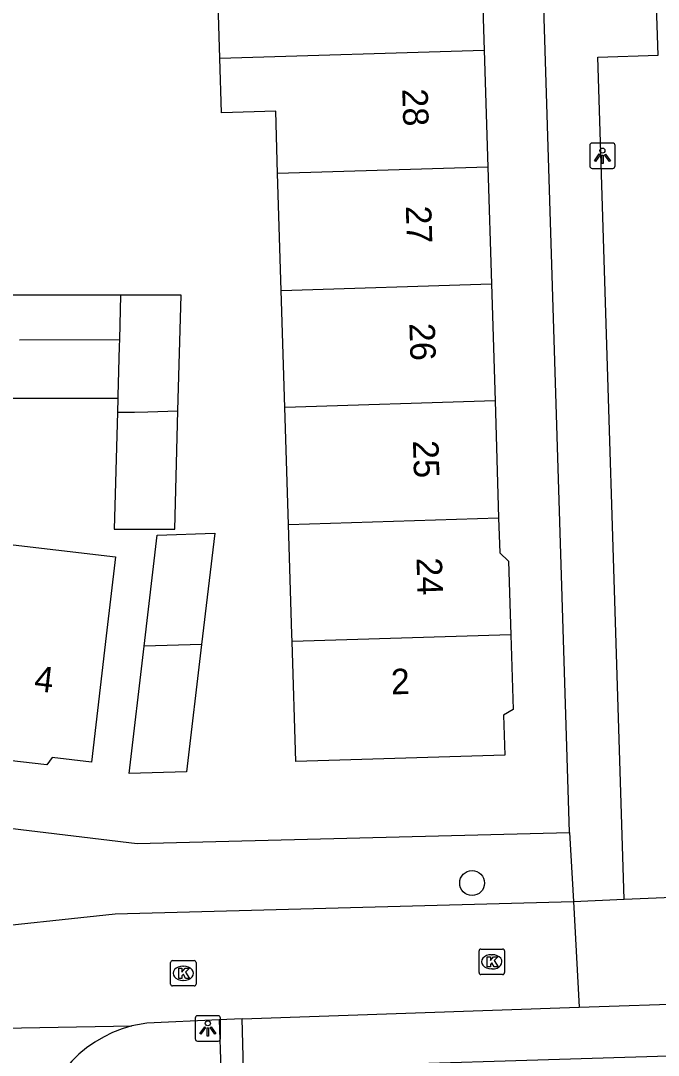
# Model space of a CAD drawing. Extents: x 162250 to 162654, y 380744 to 381605.
# Drawn here: x 162347.75 to 162372.82, y 381114.47 to 381155.14 of the extents above; entities that cross this region are included whole.
import ezdxf

# ---------------------------------------------------------------- set-up
doc = ezdxf.new("R2010")
doc.units = 0
for name, color, linetype in [('IMGEO_Boom', 7, 'Continuous'), ('IMGEO_Kolk', 7, 'Continuous'), ('IMGEO_Lichtpunt', 7, 'Continuous'), ('IMGEO_Pand', 7, 'Continuous'), ('IMGEO_Pand_nummerreeks', 7, 'Continuous'), ('IMGEO_Parkeervlak_open', 7, 'Continuous'), ('IMGEO_Rijbaan_lokaal_open', 7, 'Continuous'), ('IMGEO_Voetpad_open', 7, 'Continuous'), ('IMGEO_Woonerf_open', 7, 'Continuous')]:
    doc.layers.add(name, color=color, linetype=linetype)

msp = doc.modelspace()

# ---------------------------------------------------------------- linework, layer by layer
at = {"layer": 'IMGEO_Boom'}
msp.add_circle((162365.502, 381121.239), 0.489, dxfattribs=at)
at = {"layer": 'IMGEO_Kolk'}
for p, q in [((162365.775, 381117.717), (162365.775, 381118.569)), ((162365.85, 381118.643), (162366.702, 381118.643)), ((162366.776, 381118.569), (162366.776, 381117.717)), ((162353.718, 381118.193), (162354.57, 381118.193)), ((162366.263, 381118.423), (162366.288, 381118.423)), ((162353.643, 381117.267), (162353.643, 381118.119)), ((162354.131, 381117.973), (162354.156, 381117.973)), ((162354.644, 381118.119), (162354.644, 381117.267)), ((162366.286, 381117.863), (162366.261, 381117.863)), ((162354.154, 381117.413), (162354.129, 381117.413)), ((162366.702, 381117.643), (162365.85, 381117.643)), ((162354.57, 381117.193), (162353.718, 381117.193))]:
    msp.add_line(p, q, dxfattribs=at)
for points in [[(162365.775, 381117.717), (162365.775, 381118.569)], [(162365.85, 381118.643), (162366.702, 381118.643)], [(162366.776, 381118.569), (162366.776, 381117.717)], [(162353.718, 381118.193), (162354.57, 381118.193)], [(162366.096, 381118.343), (162366.219, 381118.343), (162366.219, 381118.192), (162366.349, 381118.343), (162366.513, 381118.343), (162366.367, 381118.192), (162366.52, 381117.943), (162366.368, 381117.943), (162366.283, 381118.107), (162366.219, 381118.04), (162366.219, 381117.943), (162366.096, 381117.943), (162366.096, 381118.343)], [(162353.643, 381117.267), (162353.643, 381118.119)], [(162353.964, 381117.893), (162354.087, 381117.893), (162354.087, 381117.742), (162354.217, 381117.893), (162354.381, 381117.893), (162354.235, 381117.742), (162354.388, 381117.493), (162354.236, 381117.493), (162354.151, 381117.657), (162354.087, 381117.59), (162354.087, 381117.493), (162353.964, 381117.493), (162353.964, 381117.893)], [(162354.644, 381118.119), (162354.644, 381117.267)], [(162366.702, 381117.643), (162365.85, 381117.643)], [(162354.57, 381117.193), (162353.718, 381117.193)]]:
    msp.add_lwpolyline(points, dxfattribs=at)
for centre, start, end in [((162365.852, 381118.567), 91.552, 178.448), ((162365.852, 381118.567), 91.552, 178.448), ((162366.7, 381118.567), 1.552, 88.448), ((162366.7, 381118.567), 1.552, 88.448), ((162353.72, 381118.117), 91.552, 178.448), ((162353.72, 381118.117), 91.552, 178.448), ((162354.568, 381118.117), 1.552, 88.448), ((162354.568, 381118.117), 1.552, 88.448), ((162365.852, 381117.719), 181.552, 268.448), ((162365.852, 381117.719), 181.552, 268.448), ((162366.7, 381117.719), 271.552, 358.448), ((162366.7, 381117.719), 271.552, 358.448), ((162353.72, 381117.269), 181.552, 268.448), ((162353.72, 381117.269), 181.552, 268.448), ((162354.568, 381117.269), 271.552, 358.448), ((162354.568, 381117.269), 271.552, 358.448)]:
    msp.add_arc(centre, 0.0765, start, end, dxfattribs=at)
for centre, major_axis, ratio, start_param, end_param in [((162366.262, 381118.143), (-0.387, 0.002), 0.722429, 4.712389, 7.853982), ((162366.287, 381118.143), (-0.39, 0.002), 0.717154, 1.570796, 4.712389), ((162354.13, 381117.693), (-0.387, 0.002), 0.722429, 4.712389, 7.853982), ((162354.155, 381117.693), (-0.39, 0.002), 0.717154, 1.570796, 4.712389)]:
    msp.add_ellipse(centre, major_axis=major_axis, ratio=ratio, start_param=start_param, end_param=end_param, dxfattribs=at)
at = {"layer": 'IMGEO_Lichtpunt'}
for p, q in [((162371.03, 381150.33), (162370.222, 381150.33)), ((162371.03, 381150.33), (162370.222, 381150.33)), ((162370.128, 381150.235), (162370.128, 381149.428)), ((162370.128, 381150.235), (162370.128, 381149.428)), ((162371.124, 381149.428), (162371.124, 381150.235)), ((162371.124, 381149.428), (162371.124, 381150.235)), ((162370.222, 381149.334), (162371.03, 381149.334)), ((162370.222, 381149.334), (162371.03, 381149.334)), ((162354.61, 381115.927), (162354.61, 381115.12)), ((162354.61, 381115.927), (162354.61, 381115.12)), ((162355.512, 381116.022), (162354.704, 381116.022)), ((162355.512, 381116.022), (162354.704, 381116.022)), ((162355.606, 381115.12), (162355.606, 381115.927)), ((162355.606, 381115.12), (162355.606, 381115.927)), ((162354.704, 381115.026), (162355.512, 381115.026)), ((162354.704, 381115.026), (162355.512, 381115.026))]:
    msp.add_line(p, q, dxfattribs=at)
for points in [[(162370.502, 381149.899), (162370.541, 381149.871), (162370.353, 381149.609), (162370.315, 381149.636), (162370.502, 381149.899)], [(162370.714, 381149.871), (162370.752, 381149.898), (162370.939, 381149.636), (162370.9, 381149.608), (162370.714, 381149.871)], [(162370.604, 381149.851), (162370.651, 381149.851), (162370.651, 381149.529), (162370.604, 381149.529), (162370.604, 381149.851)], [(162354.984, 381115.591), (162355.023, 381115.563), (162354.835, 381115.301), (162354.797, 381115.328), (162354.984, 381115.591)], [(162355.086, 381115.543), (162355.133, 381115.543), (162355.133, 381115.221), (162355.086, 381115.221), (162355.086, 381115.543)], [(162355.196, 381115.563), (162355.234, 381115.59), (162355.421, 381115.328), (162355.382, 381115.3), (162355.196, 381115.563)]]:
    msp.add_lwpolyline(points, dxfattribs=at)
for centre in [(162370.627, 381150.033), (162355.109, 381115.725)]:
    msp.add_circle(centre, 0.0994, dxfattribs=at)
for centre, start, end in [((162370.222, 381150.235), 90, 180), ((162370.222, 381150.235), 90, 180), ((162371.03, 381150.235), 0, 90), ((162371.03, 381150.235), 0, 90), ((162370.222, 381149.428), 180, 270), ((162370.222, 381149.428), 180, 270), ((162371.03, 381149.428), 270, 0), ((162371.03, 381149.428), 270, 360), ((162354.704, 381115.927), 90, 180), ((162354.704, 381115.927), 90, 180), ((162355.512, 381115.927), 0, 90), ((162355.512, 381115.927), 0, 90), ((162354.704, 381115.12), 180, 270), ((162354.704, 381115.12), 180, 270), ((162355.512, 381115.12), 270, 0), ((162355.512, 381115.12), 270, 360)]:
    msp.add_arc(centre, 0.0946, start, end, dxfattribs=at)
at = {"layer": 'IMGEO_Pand'}
for points in [[(162365.833, 381158.585), (162365.975, 381153.986)], [(162355.579, 381153.663), (162355.512, 381155.806), (162357.645, 381155.872), (162357.569, 381158.328)], [(162355.579, 381153.663), (162365.975, 381153.986)], [(162365.975, 381153.986), (162366.118, 381149.387)], [(162357.854, 381149.13), (162357.778, 381151.586), (162355.645, 381151.52), (162355.579, 381153.663)], [(162366.118, 381149.387), (162357.854, 381149.13)], [(162357.996, 381144.531), (162357.854, 381149.13)], [(162366.118, 381149.387), (162366.26, 381144.788)], [(162357.996, 381144.531), (162366.26, 381144.788)], [(162366.26, 381144.788), (162366.403, 381140.189)], [(162351.678, 381144.352), (162351.63, 381142.601)], [(162353.933, 381139.802), (162354.058, 381144.355), (162352.223, 381144.353), (162351.678, 381144.352)], [(162358.139, 381139.932), (162357.996, 381144.531)], [(162347.704, 381142.597), (162351.63, 381142.601)], [(162351.63, 381142.601), (162351.623, 381142.345), (162351.569, 381140.397), (162351.566, 381140.289)], [(162351.566, 381140.289), (162347.432, 381140.284)], [(162351.566, 381140.289), (162351.552, 381139.748)], [(162366.403, 381140.189), (162358.139, 381139.932)], [(162366.403, 381140.189), (162366.545, 381135.59)], [(162351.552, 381139.748), (162351.425, 381135.144), (162352.233, 381135.145), (162353.806, 381135.147), (162353.933, 381139.802)], [(162351.552, 381139.748), (162351.683, 381139.748), (162351.883, 381139.749), (162352.228, 381139.749), (162352.746, 381139.765), (162353.933, 381139.802)], [(162358.281, 381135.333), (162358.139, 381139.932)], [(162358.281, 381135.333), (162366.545, 381135.59)], [(162358.424, 381130.734), (162358.415, 381131.012), (162358.281, 381135.333)], [(162366.545, 381135.59), (162366.588, 381134.217), (162366.93, 381133.896), (162367.02, 381131.001)], [(162352.608, 381130.553), (162353.122, 381134.92), (162355.38, 381134.991), (162354.865, 381130.623)], [(162346.765, 381134.612), (162351.48, 381134.057), (162351.116, 381130.961), (162350.531, 381125.995), (162348.991, 381126.176), (162348.77, 381125.881), (162345.78, 381126.233)], [(162367.02, 381131.001), (162367.111, 381128.067), (162366.735, 381127.834), (162366.783, 381126.269), (162358.57, 381126.014), (162358.424, 381130.734)], [(162367.02, 381131.001), (162358.424, 381130.734)], [(162354.865, 381130.623), (162354.275, 381125.611), (162352.018, 381125.542), (162352.608, 381130.553)], [(162354.865, 381130.623), (162352.608, 381130.553)]]:
    msp.add_lwpolyline(points, dxfattribs=at)
at = {"layer": 'IMGEO_Parkeervlak_open'}
for points in [[(162311.37, 381127.65), (162318.458, 381126.867), (162352.33, 381122.793), (162369.33, 381123.227)], [(162345.269, 381119.366), (162345.564, 381119.398), (162351.462, 381120.034), (162369.492, 381120.515)], [(162369.712, 381116.357), (162374.447, 381116.522)], [(162356.462, 381115.897), (162369.712, 381116.357)]]:
    msp.add_lwpolyline(points, dxfattribs=at)
at = {"layer": 'IMGEO_Rijbaan_lokaal_open'}
msp.add_lwpolyline([(162342.693, 381115.454), (162352.124, 381115.622)], dxfattribs=at)
msp.add_arc((162353.307, 381110.888), 4.879, 104.0271, 178.4866, dxfattribs=at)
at = {"layer": 'IMGEO_Voetpad_open'}
for points in [[(162371.488, 381120.602), (162370.442, 381153.711), (162372.814, 381153.789), (162372.262, 381170.102), (162369.918, 381170.032), (162369.115, 381197.654)], [(162369.33, 381123.227), (162367.515, 381181.772)], [(162351.678, 381144.352), (162345.187, 381144.345)], [(162369.33, 381123.227), (162369.492, 381120.515)], [(162369.492, 381120.515), (162371.488, 381120.602)], [(162374.447, 381116.522), (162374.504, 381114.474), (162356.514, 381113.92), (162356.462, 381115.897)], [(162355.551, 381115.867), (162355.614, 381113.919), (162351.979, 381113.737), (162350.397, 381112.399), (162350.364, 381111.754)], [(162356.462, 381115.897), (162355.551, 381115.867)]]:
    msp.add_lwpolyline(points, dxfattribs=at)
at = {"layer": 'IMGEO_Woonerf_open'}
for points in [[(162371.488, 381120.602), (162374.95, 381120.752), (162375.842, 381120.781)], [(162369.492, 381120.515), (162369.712, 381116.357)], [(162355.551, 381115.867), (162352.711, 381115.731)]]:
    msp.add_lwpolyline(points, dxfattribs=at)
msp.add_arc((162353.359, 381110.605), 5.167, 97.2072, 103.8317, dxfattribs=at)

# ---------------------------------------------------------------- texts
at = {"layer": 'IMGEO_Pand_nummerreeks'}
for s, rotation, p in [('28', 271.7429, (162362.753, 381152.459)), ('27', 271.7429, (162362.893, 381147.852)), ('26', 271.7429, (162363.034, 381143.242)), ('25', 271.7429, (162363.174, 381138.632)), ('24', 271.7429, (162363.314, 381134.022)), ('4', 353.2999, (162348.247, 381128.8)), ('2', 1.7784, (162362.322, 381128.652))]:
    msp.add_text(s, height=1, rotation=rotation, dxfattribs=at).set_placement(p)

doc.saveas('drawing.dxf')
